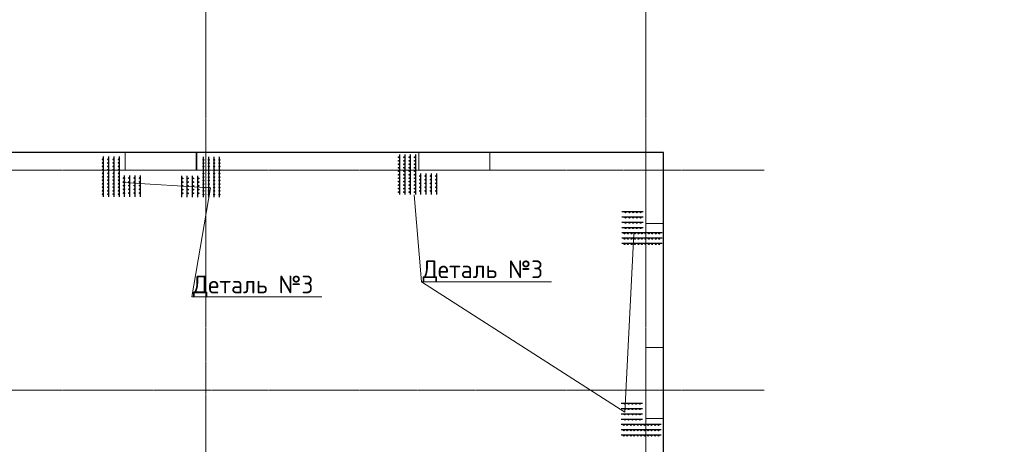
# Model space of a CAD drawing. Header units: millimetres. Extents: x -42044588 to 856694, y -806701 to 941911.
# Tile 719 of 1056: x 235014 to 248893, y -326264 to -320278. Entities that reach past the tile are written whole.
import ezdxf
from ezdxf import colors
from ezdxf.entities.mleader import LeaderData, LeaderLine
from ezdxf.math import Vec2, Vec3

# ---------------------------------------------------------------- set-up
doc = ezdxf.new("R2010")
doc.units = ezdxf.units.MM
for name, pattern in [('______5', [1100, 800, -100, 100, -100]), ('DASHED', [7, 5, -2, 0]), ('осевая', [50.8, 31.75, -6.35, 6.35, -6.35])]:
    doc.linetypes.add(name, pattern=pattern)
doc.layers.add('0 @ 100', color=7, linetype='Continuous')
doc.layers.add('Колонна_ бетон', color=7, linetype='Continuous', lineweight=50, true_color=0xb4b496)
for name, color, linetype, lineweight in [('Оси', 40, '______5', 18), ('осн.сетка', 4, 'Continuous', 60), ('Перекрытие ж_бетон', 1, 'Continuous', 30), ('подоснова', 151, 'Continuous', 5), ('размер', 1, 'Continuous', 25), ('РАЗМЕРЫ', 1, 'Continuous', 9)]:
    doc.layers.add(name, color=color, linetype=linetype, lineweight=lineweight)
doc.styles.add('GOST-2.304_Type-B', font='GOST_Common.ttf')
doc.styles.add('ГОСТ', font='GOST_Common.ttf')

# ---------------------------------------------------------------- blocks, each defined once
blk = doc.blocks.new('оси блок 2')
at = {"layer": 'Оси', "color": 16, "linetype": 'осевая', "lineweight": 0, "ltscale": 0.25, "transparency": 33554687}
for p, q in [((-45104.7, -322543), (-45104.7, -347914.1)), ((-38904.7, -322543), (-38904.7, -347914.1)), ((-89822.3, -326301.3), (-37238.5, -326301.3)), ((-89822.3, -329401.3), (-37238.5, -329401.3))]:
    blk.add_line(p, q, dxfattribs=at)
blk = doc.blocks.new('подложка стн 1-го этажа')
at = {"layer": 'Колонна_ бетон', "color": 252, "linetype": 'DASHED', "lineweight": 0, "ltscale": 0.5, "true_color": 0x939598, "transparency": 33554687}
for p, q in [((55094, 26362, -200), (55094, 26362, -200)), ((54844, 26112, -200), (54844, 26112, -200))]:
    blk.add_line(p, q, dxfattribs=at)
for points, elevation in [([(47504, 26362), (48504, 26362), (48504, 26112), (47504, 26112)], -360), ([(47504, 26362), (48514, 26362), (48514, 26112), (47504, 26112)], -560), ([(51644, 26362), (52644, 26362), (52644, 26112), (51644, 26112)], -360), ([(54844, 26362), (55094, 26362), (55094, 25362), (54844, 25362)], -560), ([(54844, 23612), (55094, 23612), (55094, 22612), (54844, 22612)], -360), ([(54844, 23612), (55094, 23612), (55094, 22612), (54844, 22612)], -560)]:
    blk.add_lwpolyline(points, close=True, dxfattribs=dict(at, elevation=elevation))
blk = doc.blocks.new('_None')

msp = doc.modelspace()

# ---------------------------------------------------------------- linework, layer by layer
at = {"layer": 'осн.сетка', "color": 3, "lineweight": 25, "ltscale": 100, "elevation": 200}
for points in [[(236192.925, -322208.091), (236192.925, -322773.607)], [(236267.925, -322208.091), (236267.925, -322773.607)], [(236342.925, -322208.091), (236342.925, -322773.607)], [(236417.925, -322208.091), (236417.925, -322773.607)], [(237599.307, -322211.843), (237599.307, -322777.358)], [(237674.307, -322211.843), (237674.307, -322777.358)], [(237749.307, -322211.843), (237749.307, -322777.358)], [(237824.307, -322211.843), (237824.307, -322777.358)], [(240368.289, -322178.23), (240368.289, -322743.745)], [(240443.289, -322178.23), (240443.289, -322743.745)], [(240518.289, -322178.23), (240518.289, -322743.745)], [(240593.289, -322178.23), (240593.289, -322743.745)], [(236492.925, -322773.911), (236492.925, -322473.911)], [(236567.925, -322773.911), (236567.925, -322473.911)], [(236642.925, -322773.911), (236642.925, -322473.911)], [(236717.925, -322773.911), (236717.925, -322473.911)], [(237299.307, -322777.663), (237299.307, -322477.663)], [(237374.307, -322777.663), (237374.307, -322477.663)], [(237449.307, -322777.663), (237449.307, -322477.663)], [(237524.307, -322777.663), (237524.307, -322477.663)], [(240668.289, -322744.05), (240668.289, -322444.05)], [(240743.289, -322744.05), (240743.289, -322444.05)], [(240818.289, -322744.05), (240818.289, -322444.05)], [(240893.289, -322744.05), (240893.289, -322444.05)], [(243502.565, -322983.367), (243802.565, -322983.367)], [(243502.565, -323058.367), (243802.565, -323058.367)], [(243502.565, -323133.367), (243802.565, -323133.367)], [(243502.565, -323208.367), (243802.565, -323208.367)], [(244068.385, -323283.367), (243502.87, -323283.367)], [(244068.385, -323358.367), (243502.87, -323358.367)], [(244068.385, -323433.367), (243502.87, -323433.367)], [(243492.549, -325682.813), (243792.549, -325682.813)], [(243492.549, -325757.813), (243792.549, -325757.813)], [(243492.549, -325832.813), (243792.549, -325832.813)], [(243492.549, -325907.813), (243792.549, -325907.813)], [(244058.369, -325982.813), (243492.854, -325982.813)], [(244058.369, -326057.813), (243492.854, -326057.813)], [(244058.369, -326132.813), (243492.854, -326132.813)]]:
    msp.add_lwpolyline(points, dxfattribs=at)
at = {"layer": 'Перекрытие ж_бетон'}
msp.add_lwpolyline([(241040.261, -339050.809), (244090.261, -339050.809), (244090.261, -322150.81), (234040.261, -322150.81), (234040.261, -322150.81), (230690.261, -322150.81), (230690.261, -322150.81), (228890.261, -322150.81)], dxfattribs=at)
at = {"layer": 'размер', "lineweight": 25, "ltscale": 2}
for centre, radius in [((236185.082, -322247.61, 200), 6.3), ((236260.082, -322247.61, 200), 6.3), ((236335.082, -322247.61, 200), 6.3), ((236410.082, -322247.61, 200), 6.3), ((237607.151, -322251.361, 200), 6.3), ((237682.151, -322251.361, 200), 6.3), ((237757.151, -322251.361, 200), 6.3), ((237832.151, -322251.361, 200), 6.3), ((240360.446, -322217.748, 200), 6.3), ((240435.446, -322217.748, 200), 6.3), ((240510.446, -322217.748, 200), 6.3), ((240585.446, -322217.748, 200), 6.3), ((236185.082, -322296.61, 200), 6.3), ((236185.082, -322345.61, 200), 6.3), ((236185.082, -322394.61, 200), 6.3), ((236260.082, -322296.61, 200), 6.3), ((236260.082, -322345.61, 200), 6.3), ((236260.082, -322394.61, 200), 6.3), ((236335.082, -322296.61, 200), 6.3), ((236335.082, -322345.61, 200), 6.3), ((236335.082, -322394.61, 200), 6.3), ((236410.082, -322296.61, 200), 6.3), ((236410.082, -322345.61, 200), 6.3), ((236410.082, -322394.61, 200), 6.3), ((237607.151, -322300.361, 200), 6.3), ((237607.151, -322349.361, 200), 6.3), ((237607.151, -322398.361, 200), 6.3), ((237682.151, -322300.361, 200), 6.3), ((237682.151, -322349.361, 200), 6.3), ((237682.151, -322398.361, 200), 6.3), ((237757.151, -322300.361, 200), 6.3), ((237757.151, -322349.361, 200), 6.3), ((237757.151, -322398.361, 200), 6.3), ((237832.151, -322300.361, 200), 6.3), ((237832.151, -322349.361, 200), 6.3), ((237832.151, -322398.361, 200), 6.3), ((240360.446, -322266.748, 200), 6.3), ((240360.446, -322315.748, 200), 6.3), ((240360.446, -322364.748, 200), 6.3), ((240435.446, -322266.748, 200), 6.3), ((240435.446, -322315.748, 200), 6.3), ((240435.446, -322364.748, 200), 6.3), ((240510.446, -322266.748, 200), 6.3), ((240510.446, -322315.748, 200), 6.3), ((240510.446, -322364.748, 200), 6.3), ((240585.446, -322266.748, 200), 6.3), ((240585.446, -322315.748, 200), 6.3), ((240585.446, -322364.748, 200), 6.3), ((236185.082, -322443.61, 200), 6.3), ((236185.082, -322492.61, 200), 6.3), ((236260.082, -322443.61, 200), 6.3), ((236260.082, -322492.61, 200), 6.3), ((236335.082, -322443.61, 200), 6.3), ((236335.082, -322492.61, 200), 6.3), ((236410.082, -322443.61, 200), 6.3), ((236410.082, -322492.61, 200), 6.3), ((236484.522, -322511.411, 200), 6.75), ((236559.522, -322511.411, 200), 6.75), ((236634.522, -322511.411, 200), 6.75), ((236709.522, -322511.411, 200), 6.75), ((237307.711, -322515.163, 200), 6.75), ((237382.711, -322515.163, 200), 6.75), ((237457.711, -322515.163, 200), 6.75), ((237532.711, -322515.163, 200), 6.75), ((237607.151, -322447.361, 200), 6.3), ((237607.151, -322496.361, 200), 6.3), ((237682.151, -322447.361, 200), 6.3), ((237682.151, -322496.361, 200), 6.3), ((237757.151, -322447.361, 200), 6.3), ((237757.151, -322496.361, 200), 6.3), ((237832.151, -322447.361, 200), 6.3), ((237832.151, -322496.361, 200), 6.3), ((240360.446, -322413.748, 200), 6.3), ((240360.446, -322462.748, 200), 6.3), ((240360.446, -322511.748, 200), 6.3), ((240435.446, -322413.748, 200), 6.3), ((240435.446, -322462.748, 200), 6.3), ((240435.446, -322511.748, 200), 6.3), ((240510.446, -322413.748, 200), 6.3), ((240510.446, -322462.748, 200), 6.3), ((240510.446, -322511.748, 200), 6.3), ((240585.446, -322413.748, 200), 6.3), ((240585.446, -322462.748, 200), 6.3), ((240585.446, -322511.748, 200), 6.3), ((240659.885, -322481.55, 200), 6.75), ((240659.885, -322534.05, 200), 6.75), ((240734.885, -322481.55, 200), 6.75), ((240734.885, -322534.05, 200), 6.75), ((240809.885, -322481.55, 200), 6.75), ((240809.885, -322534.05, 200), 6.75), ((240884.885, -322481.55, 200), 6.75), ((240884.885, -322534.05, 200), 6.75), ((236185.082, -322541.61, 200), 6.3), ((236185.082, -322590.61, 200), 6.3), ((236185.082, -322639.61, 200), 6.3), ((236260.082, -322541.61, 200), 6.3), ((236260.082, -322590.61, 200), 6.3), ((236260.082, -322639.61, 200), 6.3), ((236335.082, -322541.61, 200), 6.3), ((236335.082, -322590.61, 200), 6.3), ((236335.082, -322639.61, 200), 6.3), ((236410.082, -322541.61, 200), 6.3), ((236410.082, -322590.61, 200), 6.3), ((236410.082, -322639.61, 200), 6.3), ((236484.522, -322563.911, 200), 6.75), ((236484.522, -322616.411, 200), 6.75), ((236484.522, -322668.911, 200), 6.75), ((236559.522, -322563.911, 200), 6.75), ((236559.522, -322616.411, 200), 6.75), ((236559.522, -322668.911, 200), 6.75), ((236634.522, -322563.911, 200), 6.75), ((236634.522, -322616.411, 200), 6.75), ((236634.522, -322668.911, 200), 6.75), ((236709.522, -322563.911, 200), 6.75), ((236709.522, -322616.411, 200), 6.75), ((236709.522, -322668.911, 200), 6.75), ((237307.711, -322567.663, 200), 6.75), ((237307.711, -322620.163, 200), 6.75), ((237307.711, -322672.663, 200), 6.75), ((237382.711, -322567.663, 200), 6.75), ((237382.711, -322620.163, 200), 6.75), ((237382.711, -322672.663, 200), 6.75), ((237457.711, -322567.663, 200), 6.75), ((237457.711, -322620.163, 200), 6.75), ((237457.711, -322672.663, 200), 6.75), ((237532.711, -322567.663, 200), 6.75), ((237532.711, -322620.163, 200), 6.75), ((237532.711, -322672.663, 200), 6.75), ((237607.151, -322545.361, 200), 6.3), ((237607.151, -322594.361, 200), 6.3), ((237607.151, -322643.361, 200), 6.3), ((237682.151, -322545.361, 200), 6.3), ((237682.151, -322594.361, 200), 6.3), ((237682.151, -322643.361, 200), 6.3), ((237757.151, -322545.361, 200), 6.3), ((237757.151, -322594.361, 200), 6.3), ((237757.151, -322643.361, 200), 6.3), ((237832.151, -322545.361, 200), 6.3), ((237832.151, -322594.361, 200), 6.3), ((237832.151, -322643.361, 200), 6.3), ((240360.446, -322560.748, 200), 6.3), ((240360.446, -322609.748, 200), 6.3), ((240360.446, -322658.748, 200), 6.3), ((240435.446, -322560.748, 200), 6.3), ((240435.446, -322609.748, 200), 6.3), ((240435.446, -322658.748, 200), 6.3), ((240510.446, -322560.748, 200), 6.3), ((240510.446, -322609.748, 200), 6.3), ((240510.446, -322658.748, 200), 6.3), ((240585.446, -322560.748, 200), 6.3), ((240585.446, -322609.748, 200), 6.3), ((240585.446, -322658.748, 200), 6.3), ((240659.885, -322586.55, 200), 6.75), ((240659.885, -322639.05, 200), 6.75), ((240734.885, -322586.55, 200), 6.75), ((240734.885, -322639.05, 200), 6.75), ((240809.885, -322586.55, 200), 6.75), ((240809.885, -322639.05, 200), 6.75), ((240884.885, -322586.55, 200), 6.75), ((240884.885, -322639.05, 200), 6.75), ((236185.082, -322688.61, 200), 6.3), ((236185.082, -322737.61, 200), 6.3), ((236260.082, -322688.61, 200), 6.3), ((236260.082, -322737.61, 200), 6.3), ((236335.082, -322688.61, 200), 6.3), ((236335.082, -322737.61, 200), 6.3), ((236410.082, -322688.61, 200), 6.3), ((236410.082, -322737.61, 200), 6.3), ((236484.522, -322721.411, 200), 6.75), ((236559.522, -322721.411, 200), 6.75), ((236634.522, -322721.411, 200), 6.75), ((236709.522, -322721.411, 200), 6.75), ((237307.711, -322725.163, 200), 6.75), ((237382.711, -322725.163, 200), 6.75), ((237457.711, -322725.163, 200), 6.75), ((237532.711, -322725.163, 200), 6.75), ((237607.151, -322692.361, 200), 6.3), ((237607.151, -322741.361, 200), 6.3), ((237682.151, -322692.361, 200), 6.3), ((237682.151, -322741.361, 200), 6.3), ((237757.151, -322692.361, 200), 6.3), ((237757.151, -322741.361, 200), 6.3), ((237832.151, -322692.361, 200), 6.3), ((237832.151, -322741.361, 200), 6.3), ((240360.446, -322707.748, 200), 6.3), ((240435.446, -322707.748, 200), 6.3), ((240510.446, -322707.748, 200), 6.3), ((240585.446, -322707.748, 200), 6.3), ((240659.885, -322691.55, 200), 6.75), ((240734.885, -322691.55, 200), 6.75), ((240809.885, -322691.55, 200), 6.75), ((240884.885, -322691.55, 200), 6.75), ((243555.065, -322991.771, 200), 6.75), ((243555.065, -323066.771, 200), 6.75), ((243607.565, -322991.771, 200), 6.75), ((243607.565, -323066.771, 200), 6.75), ((243660.065, -322991.771, 200), 6.75), ((243660.065, -323066.771, 200), 6.75), ((243712.565, -322991.771, 200), 6.75), ((243712.565, -323066.771, 200), 6.75), ((243765.065, -322991.771, 200), 6.75), ((243765.065, -323066.771, 200), 6.75), ((243555.065, -323141.771, 200), 6.75), ((243555.065, -323216.771, 200), 6.75), ((243607.565, -323141.771, 200), 6.75), ((243607.565, -323216.771, 200), 6.75), ((243660.065, -323141.771, 200), 6.75), ((243660.065, -323216.771, 200), 6.75), ((243712.565, -323141.771, 200), 6.75), ((243712.565, -323216.771, 200), 6.75), ((243765.065, -323141.771, 200), 6.75), ((243765.065, -323216.771, 200), 6.75), ((243538.867, -323291.21, 200), 6.3), ((243538.867, -323366.21, 200), 6.3), ((243587.867, -323291.21, 200), 6.3), ((243587.867, -323366.21, 200), 6.3), ((243636.867, -323291.21, 200), 6.3), ((243636.867, -323366.21, 200), 6.3), ((243685.867, -323291.21, 200), 6.3), ((243685.867, -323366.21, 200), 6.3), ((243734.867, -323291.21, 200), 6.3), ((243734.867, -323366.21, 200), 6.3), ((243783.867, -323291.21, 200), 6.3), ((243783.867, -323366.21, 200), 6.3), ((243832.867, -323291.21, 200), 6.3), ((243832.867, -323366.21, 200), 6.3), ((243881.867, -323291.21, 200), 6.3), ((243881.867, -323366.21, 200), 6.3), ((243930.867, -323291.21, 200), 6.3), ((243930.867, -323366.21, 200), 6.3), ((243979.867, -323291.21, 200), 6.3), ((243979.867, -323366.21, 200), 6.3), ((244028.867, -323291.21, 200), 6.3), ((244028.867, -323366.21, 200), 6.3), ((243538.867, -323441.21, 200), 6.3), ((243587.867, -323441.21, 200), 6.3), ((243636.867, -323441.21, 200), 6.3), ((243685.867, -323441.21, 200), 6.3), ((243734.867, -323441.21, 200), 6.3), ((243783.867, -323441.21, 200), 6.3), ((243832.867, -323441.21, 200), 6.3), ((243881.867, -323441.21, 200), 6.3), ((243930.867, -323441.21, 200), 6.3), ((243979.867, -323441.21, 200), 6.3), ((244028.867, -323441.21, 200), 6.3), ((243545.049, -325691.217, 200), 6.75), ((243597.549, -325691.217, 200), 6.75), ((243650.049, -325691.217, 200), 6.75), ((243702.549, -325691.217, 200), 6.75), ((243755.049, -325691.217, 200), 6.75), ((243545.049, -325766.217, 200), 6.75), ((243545.049, -325841.217, 200), 6.75), ((243597.549, -325766.217, 200), 6.75), ((243597.549, -325841.217, 200), 6.75), ((243650.049, -325766.217, 200), 6.75), ((243650.049, -325841.217, 200), 6.75), ((243702.549, -325766.217, 200), 6.75), ((243702.549, -325841.217, 200), 6.75), ((243755.049, -325766.217, 200), 6.75), ((243755.049, -325841.217, 200), 6.75), ((243528.851, -325990.657, 200), 6.3), ((243545.049, -325916.217, 200), 6.75), ((243577.851, -325990.657, 200), 6.3), ((243597.549, -325916.217, 200), 6.75), ((243626.851, -325990.657, 200), 6.3), ((243650.049, -325916.217, 200), 6.75), ((243675.851, -325990.657, 200), 6.3), ((243702.549, -325916.217, 200), 6.75), ((243724.851, -325990.657, 200), 6.3), ((243755.049, -325916.217, 200), 6.75), ((243773.851, -325990.657, 200), 6.3), ((243822.851, -325990.657, 200), 6.3), ((243871.851, -325990.657, 200), 6.3), ((243920.851, -325990.657, 200), 6.3), ((243969.851, -325990.657, 200), 6.3), ((244018.851, -325990.657, 200), 6.3), ((243528.851, -326065.657, 200), 6.3), ((243528.851, -326140.657, 200), 6.3), ((243577.851, -326065.657, 200), 6.3), ((243577.851, -326140.657, 200), 6.3), ((243626.851, -326065.657, 200), 6.3), ((243626.851, -326140.657, 200), 6.3), ((243675.851, -326065.657, 200), 6.3), ((243675.851, -326140.657, 200), 6.3), ((243724.851, -326065.657, 200), 6.3), ((243724.851, -326140.657, 200), 6.3), ((243773.851, -326065.657, 200), 6.3), ((243773.851, -326140.657, 200), 6.3), ((243822.851, -326065.657, 200), 6.3), ((243822.851, -326140.657, 200), 6.3), ((243871.851, -326065.657, 200), 6.3), ((243871.851, -326140.657, 200), 6.3), ((243920.851, -326065.657, 200), 6.3), ((243920.851, -326140.657, 200), 6.3), ((243969.851, -326065.657, 200), 6.3), ((243969.851, -326140.657, 200), 6.3), ((244018.851, -326065.657, 200), 6.3), ((244018.851, -326140.657, 200), 6.3)]:
    msp.add_circle(centre, radius, dxfattribs=at)

# ---------------------------------------------------------------- block references
msp.add_blockref('подложка стн 1-го этажа', (188996.338, -348512.604, 560))
at = {"layer": 'РАЗМЕРЫ'}
msp.add_blockref('оси блок 2', (282744.979, 3900.512), dxfattribs=at)

# ---------------------------------------------------------------- texts
at = {"ltscale": 100, "insert": (-133805.873, -322274.41), "char_height": 250, "attachment_point": 1, "style": 'ГОСТ'}
msp.add_mtext_dynamic_manual_height_columns('\\pi-750,l2250,t2250;*^Iобъем бетона приведен для одной плиты перекрытия', width=18954.38214, gutter_width=12.5, heights=[0], dxfattribs=at)
at = {"layer": '0 @ 100', "char_height": 300, "width": 18500, "attachment_point": 1, "style": 'ГОСТ'}
for s, insert in [('\\pi-900,l900,t900;{\\C7;1.^IАрмирование монолитной плиты  состоит из основного армирования ∅10 А500С с шагом  200х200мм  в нижней зоне, основного армирования ∅10 А500С с шагом  200х200мм  в  верхней зоне и дополнительного армирования, указанного на схемах армирования.\\P2.^IАрмирование плиты предусмотрено отдельными  стержнями заводской длины по осям Х и Y. При недостатке заводской длины стержней для армирования плиты, стыки стержней осуществлять внахлестку без  сварки. Стыки арматуры внахлестку должны располагаться вразбежку (через шаг). См. деталь стыковки арматуры.\\P3.^IВерхнюю и нижнюю арматуру вязать вязальной проволокой через пересечение.  Стержни основной и дополнительной арматуры укладывать в соответствии с сечениями .\\P4.^IПо периметру плиты и у отверстий  у концов основной арматуры устанавливать П-образные элементы Ск1.\\P5.^IПозиции со знаком "*" укладываются с шагом 100 мм\\P6.^IДля фиксации в проектном положении стержней верхней сетки устанавливать фиксаторы Ф1 с шагом 600х600мм.\\P7.^IДиаметр оправки стержня при d<20мм - 5d, при d≥20мм - 8d\\P8.^IКаркасы поперечного армирования устанавливаются до начала устройство верхней сетки армирования.\\P9.^IОбрамления отверстий см. лист 8. В местах расположения отверстий осуществить прерывания основной и дополнительной сеток арматуры. Отверстия обрамляются двумя стержнями арматуры, расход стали на обрамление учтен на листе 30.\\P10.^IПроемы размерами до 300х300 допускается выполнять по месту методом алмазного бурения.}', (69670.952, -281999.868)), ('\\pi-900,l900,t900;{\\C7;1.^IАрмирование монолитной плиты  состоит из основного армирования ∅10 А500С с шагом  200х200мм  в нижней зоне, основного армирования ∅10 А500С с шагом  200х200мм  в  верхней зоне и дополнительного армирования, указанного на схемах армирования.\\P2.^IАрмирование плиты предусмотрено отдельными  стержнями заводской длины по осям Х и Y. При недостатке заводской длины стержней для армирования плиты, стыки стержней осуществлять внахлестку без  сварки. Стыки арматуры внахлестку должны располагаться вразбежку (через шаг). См. деталь стыковки арматуры.\\P3.^IВерхнюю и нижнюю арматуру вязать вязальной проволокой через пересечение.  Стержни основной и дополнительной арматуры укладывать в соответствии с сечениями .\\P4.^IПо периметру плиты и у отверстий  у концов основной арматуры устанавливать П-образные элементы Ск1.\\P5.^IПозиции со знаком "*" укладываются с шагом 100 мм\\P6.^IДля фиксации в проектном положении стержней верхней сетки устанавливать фиксаторы Ф1 с шагом 600х600мм.\\P7.^IДиаметр оправки стержня при d<20мм - 5d, при d≥20мм - 8d\\P8.^IКаркасы поперечного армирования устанавливаются до начала устройство верхней сетки армирования.\\P9.^IОбрамления отверстий см. лист 8. В местах расположения отверстий осуществить прерывания основной и дополнительной сеток арматуры. Отверстия обрамляются двумя стержнями арматуры. Отверстия обрамляются двумя стержнями арматуры  см. узел обрамления отверстий лист 8, расход стали на обрамление учтен на листе 30.\\P10.^IПроемы размерами до 300х300 допускается выполнять по месту методом алмазного бурения.}', (166430.924, -283713.436))]:
    msp.add_mtext(s, dxfattribs=dict(at, insert=insert))

# ---------------------------------------------------------------- leaders
at = {"layer": 'подоснова', "color": 2, "ltscale": 0.3}
ml = msp.add_multileader_mtext('Standard', dxfattribs=at)
ml.set_content('Деталь №3', color=2, style='GOST-2.304_Type-B')
ml.set_leader_properties(color=256, linetype='ByLayer', lineweight=15)
ml.set_arrow_properties(name='NONE')
ml.build(insert=Vec2(0, 0))
ml.multileader.update_dxf_attribs({"text_left_attachment_type": 6, "text_right_attachment_type": 6, "dogleg_length": 0.1, "arrow_head_size": 18})
ctx = ml.context
ctx.base_point, ctx.char_height, ctx.arrow_head_size, ctx.landing_gap_size, ctx.plane_origin = Vec3(237441.93, -324185.761, 200), 250, 18, 20, Vec3(240850.078, -313213.401, 200)
ctx.left_attachment, ctx.right_attachment, ctx.text_align_type = 6, 6, 1
notes = []
notes.append((ctx, [(1, (1, 1, 0), (237441.83, -324185.761, 200), (1, 0), 0.1, [(0, [(236466.62, -322574.471, 200), (237702.778, -322649.684, 200)], 0, [])])]))
ctx.mtext.insert, ctx.mtext.alignment, ctx.mtext.flow_direction = Vec3(238304.733, -323885.761, 200), 2, 5
ml = msp.add_multileader_mtext('Standard', dxfattribs=at)
ml.set_content('Деталь №3', color=2, style='GOST-2.304_Type-B')
ml.set_leader_properties(color=256, linetype='ByLayer', lineweight=15)
ml.set_arrow_properties(name='NONE')
ml.build(insert=Vec2(0, 0))
ml.multileader.update_dxf_attribs({"text_left_attachment_type": 6, "text_right_attachment_type": 6, "dogleg_length": 0.1, "arrow_head_size": 18})
ctx = ml.context
ctx.base_point, ctx.char_height, ctx.arrow_head_size, ctx.landing_gap_size, ctx.plane_origin = Vec3(240679.212, -323971.41, 200), 250, 18, 20, Vec3(245363.358, -313430.819, 200)
ctx.left_attachment, ctx.right_attachment, ctx.text_align_type = 6, 6, 1
notes.append((ctx, [(1, (1, 1, 0), (240679.112, -323971.41, 200), (1, 0), 0.1, [(1, [(243671.518, -323294.778, 200), (243542.528, -325809.057, 200)], 0, []), (2, [(240575.748, -322746.794, 200)], 0, [])])]))
ctx.mtext.insert, ctx.mtext.alignment, ctx.mtext.flow_direction = Vec3(241542.015, -323671.41, 200), 2, 5
for ctx, leaders in notes:
    for number, flags, end, landing, length, lines in leaders:
        leader = LeaderData()
        leader.index, (leader.has_last_leader_line, leader.has_dogleg_vector, leader.attachment_direction) = number, flags
        leader.last_leader_point, leader.dogleg_vector, leader.dogleg_length = Vec3(end), Vec3(landing), length
        for number, points, colour, breaks in lines:
            line = LeaderLine()
            line.index, line.vertices, line.color, line.breaks = number, Vec3.list(points), colors.encode_raw_color(colour), breaks
            leader.lines.append(line)
        ctx.leaders.append(leader)

doc.saveas('drawing.dxf')
